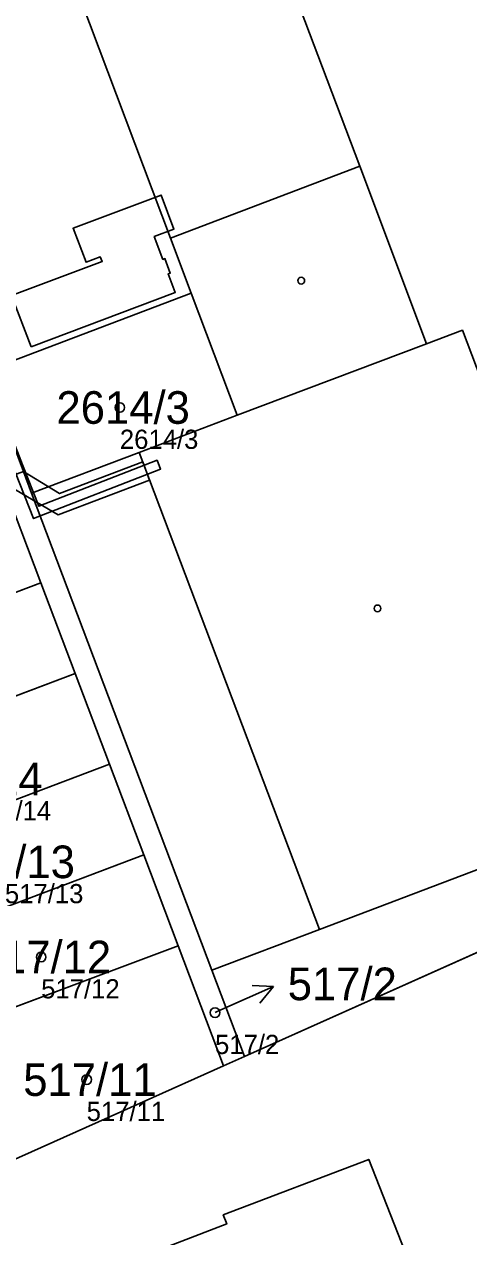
# Model space of a CAD drawing. Extents: x -751550 to -746116, y -1055108 to -1050700.
# Drawn here: x -748635.7 to -748612.6, y -1053697.5 to -1053634.3 of the extents above; entities that cross this region are included whole.
import ezdxf

# ---------------------------------------------------------------- set-up
doc = ezdxf.new("R2010")
doc.units = 0
for name, color, linetype in [('Definiční body', 7, 'Continuous'), ('Hranice parcel', 7, 'Continuous'), ('Parcelní čísla', 7, 'Continuous'), ('Polygon budovy', 7, 'Continuous'), ('Polygon parcely', 7, 'Continuous'), ('Pop  PČ popisy', 7, 'Continuous'), ('Vnitřní kresba', 7, 'Continuous'), ('Věcná břemena k části', 7, 'Continuous'), ('Značky budov', 7, 'Continuous')]:
    doc.layers.add(name, color=color, linetype=linetype)

msp = doc.modelspace()

# ---------------------------------------------------------------- linework, layer by layer
at = {"layer": 'Definiční body'}
for centre in [(-748630.73, -1053654.26), (-748634.83, -1053682.9), (-748625.77, -1053685.8), (-748632.46, -1053689.29)]:
    msp.add_circle(centre, 0.25, dxfattribs=at)
at = {"layer": 'Hranice parcel'}
for p, q in [((-748635.33, -1053658.72), (-748635.75, -1053657.6)), ((-748636.88, -1053658.02), (-748634.85, -1053663.39)), ((-748624.23, -1053688.08), (-748557.19, -1053658.08)), ((-748635.33, -1053658.72), (-748625.93, -1053683.59)), ((-748634.85, -1053663.39), (-748646.07, -1053667.63)), ((-748634.85, -1053663.39), (-748633.06, -1053668.12)), ((-748633.06, -1053668.12), (-748644.29, -1053672.36)), ((-748633.06, -1053668.12), (-748631.27, -1053672.85)), ((-748631.27, -1053672.85), (-748642.48, -1053677.08)), ((-748631.27, -1053672.85), (-748629.48, -1053677.58)), ((-748629.48, -1053677.58), (-748640.69, -1053681.81)), ((-748629.48, -1053677.58), (-748627.7, -1053682.31)), ((-748627.7, -1053682.31), (-748638.91, -1053686.53)), ((-748627.7, -1053682.31), (-748625.33, -1053688.57)), ((-748624.23, -1053688.08), (-748625.93, -1053683.59)), ((-748625.33, -1053688.57), (-748624.23, -1053688.08))]:
    msp.add_line(p, q, dxfattribs=at)
for points in [[(-748625.93, -1053683.59), (-748620.32, -1053681.46), (-748603.48, -1053675.08), (-748593.18, -1053671.18), (-748594.08, -1053668.74), (-748585.25, -1053665.41), (-748568.36, -1053659.01), (-748564.63, -1053657.61), (-748583.42, -1053608.03), (-748584.11, -1053607.07), (-748585.26, -1053606.15), (-748588.43, -1053605.63), (-748616.8, -1053616.34)], [(-748636.39, -1053651.86), (-748627.02, -1053648.3), (-748624.62, -1053654.66), (-748629.73, -1053656.6), (-748635.33, -1053658.72)], [(-748625.33, -1053688.57), (-748629.51, -1053690.44), (-748643.66, -1053696.77)], [(-748623.06, -1053760.68), (-748622.64, -1053760.51), (-748622, -1053762.04), (-748617.32, -1053760.08), (-748617.92, -1053758.56), (-748602.06, -1053752.26), (-748604.42, -1053746.37), (-748601.61, -1053741.84), (-748577.63, -1053732.31), (-748581.23, -1053723.01), (-748558.34, -1053713.96), (-748566.04, -1053694.39), (-748610.48, -1053711.99), (-748612.67, -1053706.41), (-748617.76, -1053693.45), (-748625.34, -1053696.34), (-748625.16, -1053696.81), (-748630.08, -1053698.7), (-748630.64, -1053698.9), (-748642.18, -1053700.58), (-748643.66, -1053696.77)]]:
    msp.add_lwpolyline(points, dxfattribs=at)
at = {"layer": 'Polygon budovy'}
for points in [[(-748538.95, -1053705.63), (-748555.99, -1053661.18), (-748557.19, -1053658.08), (-748624.23, -1053688.08), (-748625.33, -1053688.57), (-748629.51, -1053690.44), (-748643.66, -1053696.77), (-748642.18, -1053700.58)], [(-748630.08, -1053698.7), (-748625.16, -1053696.81), (-748625.34, -1053696.34), (-748617.76, -1053693.45), (-748612.67, -1053706.41)]]:
    msp.add_lwpolyline(points, dxfattribs=at)
at = {"layer": 'Polygon parcely'}
for points in [[(-748588.43, -1053605.63), (-748616.8, -1053616.34), (-748616.06, -1053618.42), (-748623.56, -1053621.29), (-748626.01, -1053614.46), (-748631.48, -1053616.53), (-748631.56, -1053616.21), (-748646.87, -1053621.99), (-748636.93, -1053647.43), (-748636.61, -1053648.64), (-748637.46, -1053648.94), (-748636.39, -1053651.86), (-748627.02, -1053648.3), (-748624.62, -1053654.66), (-748629.73, -1053656.6), (-748635.33, -1053658.72), (-748625.93, -1053683.59), (-748620.32, -1053681.46), (-748603.48, -1053675.08)], [(-748538.95, -1053705.63), (-748555.99, -1053661.18), (-748557.19, -1053658.08), (-748624.23, -1053688.08), (-748625.33, -1053688.57), (-748629.51, -1053690.44), (-748643.66, -1053696.77), (-748642.18, -1053700.58)], [(-748603.48, -1053675.08), (-748620.32, -1053681.46), (-748625.93, -1053683.59), (-748624.23, -1053688.08), (-748557.19, -1053658.08)], [(-748612.67, -1053706.41), (-748617.76, -1053693.45), (-748625.34, -1053696.34), (-748625.16, -1053696.81), (-748630.08, -1053698.7)], [(-748630.08, -1053698.7), (-748625.16, -1053696.81), (-748625.34, -1053696.34), (-748617.76, -1053693.45), (-748612.67, -1053706.41)]]:
    msp.add_lwpolyline(points, dxfattribs=at)
for points in [[(-748635.75, -1053657.6), (-748635.33, -1053658.72), (-748629.73, -1053656.6), (-748624.62, -1053654.66), (-748627.02, -1053648.3), (-748636.39, -1053651.86), (-748637.72, -1053652.36)], [(-748629.48, -1053677.58), (-748627.7, -1053682.31), (-748625.33, -1053688.57), (-748624.23, -1053688.08), (-748625.93, -1053683.59), (-748635.33, -1053658.72), (-748635.75, -1053657.6), (-748636.88, -1053658.02), (-748634.85, -1053663.39), (-748633.06, -1053668.12), (-748631.27, -1053672.85)], [(-748657.44, -1053665.89), (-748657.26, -1053666.31), (-748647.91, -1053662.76), (-748646.07, -1053667.63), (-748634.85, -1053663.39), (-748636.88, -1053658.02)], [(-748634.85, -1053663.39), (-748646.07, -1053667.63), (-748644.29, -1053672.36), (-748633.06, -1053668.12)], [(-748644.29, -1053672.36), (-748642.48, -1053677.08), (-748631.27, -1053672.85), (-748633.06, -1053668.12)], [(-748631.27, -1053672.85), (-748642.48, -1053677.08), (-748640.69, -1053681.81), (-748629.48, -1053677.58)], [(-748640.69, -1053681.81), (-748638.91, -1053686.53), (-748627.7, -1053682.31), (-748629.48, -1053677.58)], [(-748638.91, -1053686.53), (-748637.08, -1053691.37), (-748646.41, -1053694.91), (-748645.44, -1053697.46), (-748643.66, -1053696.77), (-748629.51, -1053690.44), (-748625.33, -1053688.57), (-748627.7, -1053682.31)]]:
    msp.add_lwpolyline(points, close=True, dxfattribs=at)
at = {"layer": 'Pop  PČ popisy'}
for p, q in [((-748625.46, -1053685.66), (-748622.718, -1053684.439)), ((-748622.718, -1053684.439), (-748623.837, -1053684.389)), ((-748622.718, -1053684.439), (-748623.43, -1053685.304)), ((-748625.77, -1053685.8), (-748625.46, -1053685.66))]:
    msp.add_line(p, q, dxfattribs=at)
at = {"layer": 'Vnitřní kresba'}
for p, q in [((-748628.09, -1053645.44), (-748618.23, -1053641.69)), ((-748618.23, -1053641.69), (-748614.75, -1053650.94)), ((-748627.02, -1053648.3), (-748628.09, -1053645.44)), ((-748624.62, -1053654.66), (-748614.75, -1053650.94)), ((-748620.32, -1053681.46), (-748629.73, -1053656.6))]:
    msp.add_line(p, q, dxfattribs=at)
for points in [[(-748628.09, -1053645.44), (-748637.46, -1053620.6), (-748627.6, -1053616.87), (-748618.23, -1053641.69)], [(-748614.75, -1053650.94), (-748612.88, -1053650.23), (-748603.48, -1053675.08)]]:
    msp.add_lwpolyline(points, dxfattribs=at)
at = {"layer": 'Věcná břemena k části'}
for points in [[(-748635.36, -1053651.1), (-748627.84, -1053648.26), (-748628.21, -1053647.29), (-748628.1, -1053647.25), (-748628.38, -1053646.5), (-748628.49, -1053646.54), (-748628.94, -1053645.35), (-748627.91, -1053644.96), (-748628.58, -1053643.19), (-748633.17, -1053644.92), (-748632.49, -1053646.69), (-748631.75, -1053646.41), (-748631.65, -1053646.65), (-748636.37, -1053648.43)], [(-748664.52, -1053661.39), (-748638.64, -1053651.31), (-748636.82, -1053655.99), (-748636.35, -1053657.2), (-748639.02, -1053658.25), (-748658.66, -1053666.02), (-748646.62, -1053695.46), (-748646.15, -1053695.27), (-748658, -1053666.3), (-748638.97, -1053658.77), (-748636.17, -1053657.66), (-748635.23, -1053660.05), (-748628.61, -1053657.47), (-748628.79, -1053657.01), (-748634.95, -1053659.41), (-748635.8, -1053657.25), (-748636.36, -1053655.81), (-748638.36, -1053650.67), (-748664.62, -1053660.89), (-748667.5, -1053660.89), (-748667.3, -1053661.39)]]:
    msp.add_lwpolyline(points, close=True, dxfattribs=at)
msp.add_lwpolyline([(-748636.73, -1053658.22), (-748633.95, -1053659.85), (-748629.18, -1053658.04), (-748629.54, -1053657.1), (-748633.87, -1053658.75), (-748635.75, -1053657.6)], dxfattribs=at)
at = {"layer": 'Značky budov'}
for centre in [(-748621.277, -1053647.649), (-748617.307, -1053664.729)]:
    msp.add_circle(centre, 0.175, dxfattribs=at)

# ---------------------------------------------------------------- texts
at = {"layer": 'Definiční body'}
for s, p in [('2614/3', (-748630.73, -1053656.416)), ('517/14', (-748638.4, -1053675.776)), ('517/13', (-748636.72, -1053680.096)), ('517/12', (-748634.83, -1053685.056)), ('517/2', (-748625.77, -1053687.956)), ('517/11', (-748632.46, -1053691.446))]:
    msp.add_text(s, height=1, dxfattribs=at).set_placement(p)
at = {"layer": 'Parcelní čísla'}
for s, p in [('2614/3', (-748634.035, -1053655.11)), ('517/14', (-748641.705, -1053674.47)), ('517/13', (-748640.025, -1053678.79)), ('517/12', (-748638.135, -1053683.75)), ('517/2', (-748621.983, -1053685.15)), ('517/11', (-748635.765, -1053690.14))]:
    msp.add_text(s, height=1.7, dxfattribs=at).set_placement(p)

doc.saveas('drawing.dxf')
